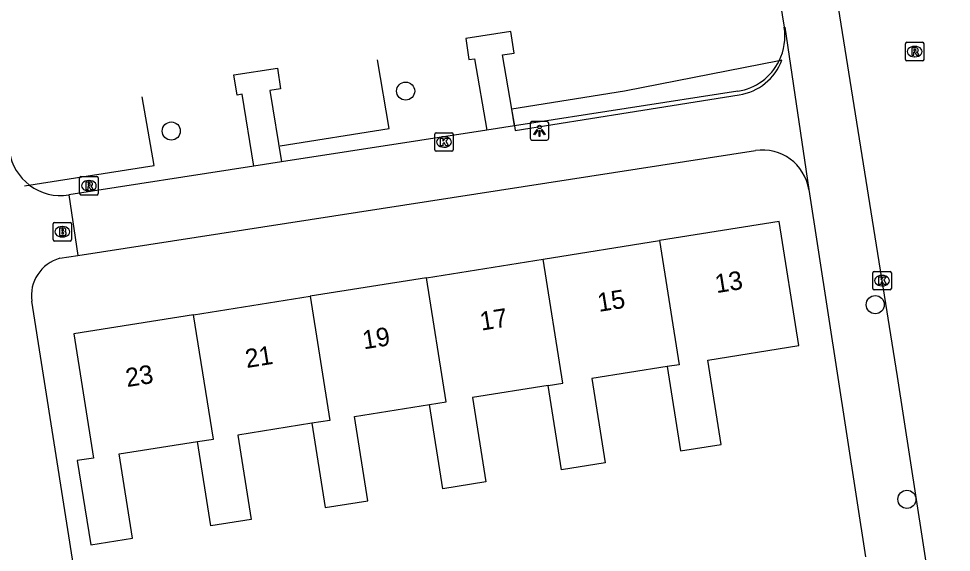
# Model space of a CAD drawing. Extents: x 160077 to 160945, y 386481 to 387498.
# Drawn here: x 160396 to 160446.3, y 387326.4 to 387355.2 of the extents above; entities that cross this region are included whole.
import ezdxf

# ---------------------------------------------------------------- set-up
doc = ezdxf.new("R2010")
doc.units = 0
for name, color, linetype in [('IMGEO_Boom', 7, 'Continuous'), ('IMGEO_Brandkraan', 7, 'Continuous'), ('IMGEO_Haag', 7, 'Continuous'), ('IMGEO_Hek', 7, 'Continuous'), ('IMGEO_Kolk', 7, 'Continuous'), ('IMGEO_Lichtpunt', 7, 'Continuous'), ('IMGEO_Pand', 7, 'Continuous'), ('IMGEO_Pand_nummerreeks', 7, 'Continuous'), ('IMGEO_Rijbaan_lokaal_open', 7, 'Continuous'), ('IMGEO_Rioolput', 7, 'Continuous'), ('IMGEO_Voetpad_open', 7, 'Continuous')]:
    doc.layers.add(name, color=color, linetype=linetype)

msp = doc.modelspace()

# ---------------------------------------------------------------- linework, layer by layer
at = {"layer": 'IMGEO_Boom'}
for centre in [(160416.856, 387351.28), (160404.234, 387349.129), (160442.153, 387339.781), (160443.858, 387329.304)]:
    msp.add_circle(centre, 0.489, dxfattribs=at)
at = {"layer": 'IMGEO_Brandkraan'}
for p, q in [((160397.865, 387343.283), (160397.865, 387344.135)), ((160397.94, 387344.209), (160398.792, 387344.209)), ((160398.353, 387343.989), (160398.378, 387343.989)), ((160398.866, 387344.135), (160398.866, 387343.283)), ((160398.376, 387343.429), (160398.351, 387343.429)), ((160398.792, 387343.209), (160397.94, 387343.209))]:
    msp.add_line(p, q, dxfattribs=at)
for points in [[(160397.865, 387343.283), (160397.865, 387344.135)], [(160397.94, 387344.209), (160398.792, 387344.209)], [(160398.213, 387343.909), (160398.213, 387343.509), (160398.426, 387343.509)], [(160398.444, 387343.909), (160398.213, 387343.909)], [(160398.866, 387344.135), (160398.866, 387343.283)], [(160398.392, 387343.828), (160398.338, 387343.828), (160398.338, 387343.752)], [(160398.338, 387343.752), (160398.391, 387343.752)], [(160398.4, 387343.676), (160398.338, 387343.676), (160398.338, 387343.595)], [(160398.338, 387343.595), (160398.4, 387343.595)], [(160398.792, 387343.209), (160397.94, 387343.209)]]:
    msp.add_lwpolyline(points, dxfattribs=at)
for centre, radius, start, end in [((160397.942, 387344.133), 0.0765, 91.552, 178.448), ((160397.942, 387344.133), 0.0765, 91.552, 178.448), ((160398.448, 387343.764), 0.145, 59.4692, 91.5367), ((160398.473, 387343.811), 0.0922, 285.5137, 58.1501), ((160398.79, 387344.133), 0.0765, 1.552, 88.448), ((160398.79, 387344.133), 0.0765, 1.552, 88.448), ((160398.393, 387343.79), 0.0379, 267.8285, 90.9355), ((160398.401, 387343.635), 0.0404, 269.8759, 90.5077), ((160398.432, 387343.76), 0.251, 268.6676, 293.5347), ((160398.478, 387343.619), 0.105, 301.3115, 78.989), ((160397.942, 387343.285), 0.0765, 181.552, 268.448), ((160397.942, 387343.285), 0.0765, 181.552, 268.448), ((160398.79, 387343.285), 0.0765, 271.552, 358.448), ((160398.79, 387343.285), 0.0765, 271.552, 358.448)]:
    msp.add_arc(centre, radius, start, end, dxfattribs=at)
for centre, major_axis, ratio, start_param, end_param in [((160398.352, 387343.709), (-0.387, 0.002), 0.722429, 4.712389, 7.853982), ((160398.377, 387343.709), (-0.39, 0.002), 0.717154, 1.570796, 4.712389)]:
    msp.add_ellipse(centre, major_axis=major_axis, ratio=ratio, start_param=start_param, end_param=end_param, dxfattribs=at)
at = {"layer": 'IMGEO_Haag'}
for points in [[(160436.981, 387352.915), (160428.643, 387351.275), (160422.571, 387350.308)], [(160437.13, 387352.944), (160436.981, 387352.915)], [(160422.719, 387349.41), (160422.76, 387349.166), (160428.837, 387350.127), (160434.825, 387351.074)], [(160422.571, 387350.308), (160422.569, 387350.308), (160422.719, 387349.41)]]:
    msp.add_lwpolyline(points, dxfattribs=at)
msp.add_arc((160434.359, 387354.004), 2.966, 279.031, 339.0725, dxfattribs=at)
at = {"layer": 'IMGEO_Hek'}
for points in [[(160410.092, 387348.336), (160415.969, 387349.259), (160415.34, 387352.968)], [(160396.332, 387346.176), (160403.305, 387347.27), (160402.676, 387350.978)]]:
    msp.add_lwpolyline(points, dxfattribs=at)
at = {"layer": 'IMGEO_Kolk'}
for p, q in [((160418.423, 387348.114), (160418.423, 387348.966)), ((160418.498, 387349.04), (160419.35, 387349.04)), ((160419.424, 387348.966), (160419.424, 387348.114)), ((160418.911, 387348.82), (160418.936, 387348.82)), ((160419.35, 387348.04), (160418.498, 387348.04)), ((160418.934, 387348.26), (160418.909, 387348.26)), ((160442.021, 387340.649), (160442.021, 387341.501)), ((160442.096, 387341.575), (160442.948, 387341.575)), ((160442.509, 387341.355), (160442.534, 387341.355)), ((160443.022, 387341.501), (160443.022, 387340.649)), ((160442.948, 387340.575), (160442.096, 387340.575)), ((160442.532, 387340.795), (160442.507, 387340.795))]:
    msp.add_line(p, q, dxfattribs=at)
for points in [[(160418.423, 387348.114), (160418.423, 387348.966)], [(160418.498, 387349.04), (160419.35, 387349.04)], [(160419.424, 387348.966), (160419.424, 387348.114)], [(160418.744, 387348.74), (160418.867, 387348.74), (160418.867, 387348.589), (160418.997, 387348.74), (160419.161, 387348.74), (160419.015, 387348.589), (160419.168, 387348.34), (160419.016, 387348.34), (160418.931, 387348.504), (160418.867, 387348.437), (160418.867, 387348.34), (160418.744, 387348.34), (160418.744, 387348.74)], [(160419.35, 387348.04), (160418.498, 387348.04)], [(160442.021, 387340.649), (160442.021, 387341.501)], [(160442.096, 387341.575), (160442.948, 387341.575)], [(160443.022, 387341.501), (160443.022, 387340.649)], [(160442.342, 387341.275), (160442.465, 387341.275), (160442.465, 387341.124), (160442.595, 387341.275), (160442.759, 387341.275), (160442.613, 387341.124), (160442.766, 387340.875), (160442.614, 387340.875), (160442.529, 387341.039), (160442.465, 387340.972), (160442.465, 387340.875), (160442.342, 387340.875), (160442.342, 387341.275)], [(160442.948, 387340.575), (160442.096, 387340.575)]]:
    msp.add_lwpolyline(points, dxfattribs=at)
for centre, start, end in [((160418.5, 387348.964), 91.552, 178.448), ((160418.5, 387348.964), 91.552, 178.448), ((160419.348, 387348.964), 1.552, 88.448), ((160419.348, 387348.964), 1.552, 88.448), ((160418.5, 387348.116), 181.552, 268.448), ((160418.5, 387348.116), 181.552, 268.448), ((160419.348, 387348.116), 271.552, 358.448), ((160419.348, 387348.116), 271.552, 358.448), ((160442.098, 387341.499), 91.552, 178.448), ((160442.098, 387341.499), 91.552, 178.448), ((160442.946, 387341.499), 1.552, 88.448), ((160442.946, 387341.499), 1.552, 88.448), ((160442.098, 387340.651), 181.552, 268.448), ((160442.098, 387340.651), 181.552, 268.448), ((160442.946, 387340.651), 271.552, 358.448), ((160442.946, 387340.651), 271.552, 358.448)]:
    msp.add_arc(centre, 0.0765, start, end, dxfattribs=at)
for centre, major_axis, ratio, start_param, end_param in [((160418.91, 387348.54), (-0.387, 0.002), 0.722429, 4.712389, 7.853982), ((160418.935, 387348.54), (-0.39, 0.002), 0.717154, 1.570796, 4.712389), ((160442.508, 387341.075), (-0.387, 0.002), 0.722429, 4.712389, 7.853982), ((160442.533, 387341.075), (-0.39, 0.002), 0.717154, 1.570796, 4.712389)]:
    msp.add_ellipse(centre, major_axis=major_axis, ratio=ratio, start_param=start_param, end_param=end_param, dxfattribs=at)
at = {"layer": 'IMGEO_Lichtpunt'}
for p, q in [((160423.569, 387349.546), (160423.569, 387348.739)), ((160423.569, 387349.546), (160423.569, 387348.739)), ((160424.471, 387349.641), (160423.663, 387349.641)), ((160424.471, 387349.641), (160423.663, 387349.641)), ((160424.565, 387348.739), (160424.565, 387349.546)), ((160424.565, 387348.739), (160424.565, 387349.546)), ((160423.663, 387348.645), (160424.471, 387348.645)), ((160423.663, 387348.645), (160424.471, 387348.645))]:
    msp.add_line(p, q, dxfattribs=at)
for points in [[(160423.943, 387349.21), (160423.982, 387349.182), (160423.794, 387348.92), (160423.756, 387348.947), (160423.943, 387349.21)], [(160424.045, 387349.162), (160424.092, 387349.162), (160424.092, 387348.84), (160424.045, 387348.84), (160424.045, 387349.162)], [(160424.155, 387349.182), (160424.193, 387349.209), (160424.38, 387348.947), (160424.341, 387348.919), (160424.155, 387349.182)]]:
    msp.add_lwpolyline(points, dxfattribs=at)
msp.add_circle((160424.068, 387349.344), 0.0994, dxfattribs=at)
for centre, start, end in [((160423.663, 387349.546), 90, 180), ((160423.663, 387349.546), 90, 180), ((160424.471, 387349.546), 0, 90), ((160424.471, 387349.546), 0, 90), ((160423.663, 387348.739), 180, 270), ((160423.663, 387348.739), 180, 270), ((160424.471, 387348.739), 270, 0), ((160424.471, 387348.739), 270, 360)]:
    msp.add_arc(centre, 0.0946, start, end, dxfattribs=at)
at = {"layer": 'IMGEO_Pand'}
for points in [[(160430.943, 387336.446), (160431.666, 387331.908), (160433.85, 387332.256), (160433.127, 387336.794), (160438.043, 387337.577), (160436.978, 387344.259), (160430.532, 387343.232)], [(160424.258, 387342.233), (160430.532, 387343.232)], [(160430.532, 387343.232), (160431.597, 387336.548), (160430.943, 387336.446)], [(160417.985, 387341.234), (160424.258, 387342.233)], [(160424.539, 387335.426), (160425.323, 387335.55), (160424.258, 387342.233)], [(160417.985, 387341.234), (160411.711, 387340.234)], [(160418.148, 387334.408), (160419.049, 387334.554), (160417.985, 387341.234)], [(160405.437, 387339.235), (160411.711, 387340.234)], [(160411.711, 387340.234), (160412.776, 387333.55), (160411.802, 387333.397)], [(160405.437, 387339.235), (160398.99, 387338.208), (160400.054, 387331.526), (160399.175, 387331.386), (160399.898, 387326.848), (160402.145, 387327.205), (160401.422, 387331.744), (160405.65, 387332.417)], [(160405.65, 387332.417), (160406.502, 387332.55), (160405.437, 387339.235)], [(160430.943, 387336.446), (160426.879, 387335.799), (160427.602, 387331.26), (160425.262, 387330.887), (160424.539, 387335.426)], [(160424.539, 387335.426), (160420.457, 387334.776), (160421.18, 387330.237), (160418.871, 387329.869), (160418.148, 387334.408)], [(160411.802, 387333.397), (160412.525, 387328.858), (160414.831, 387329.226), (160414.108, 387333.765), (160418.148, 387334.408)], [(160411.802, 387333.397), (160407.812, 387332.762), (160408.535, 387328.223), (160406.373, 387327.879), (160405.65, 387332.417)]]:
    msp.add_lwpolyline(points, dxfattribs=at)
at = {"layer": 'IMGEO_Rijbaan_lokaal_open'}
msp.add_lwpolyline([(160449.285, 387297.666), (160448.468, 387302.807), (160443.348, 387335.908), (160439.116, 387362.429), (160435.904, 387382.909), (160432.676, 387403.453)], dxfattribs=at)
at = {"layer": 'IMGEO_Rioolput'}
for p, q in [((160443.853, 387353.906), (160444.705, 387353.906)), ((160443.778, 387352.98), (160443.778, 387353.832)), ((160444.266, 387353.686), (160444.291, 387353.686)), ((160444.779, 387353.832), (160444.779, 387352.98)), ((160444.705, 387352.906), (160443.853, 387352.906)), ((160444.289, 387353.126), (160444.264, 387353.126)), ((160399.296, 387345.759), (160399.296, 387346.611)), ((160399.371, 387346.685), (160400.223, 387346.685)), ((160399.784, 387346.465), (160399.809, 387346.465)), ((160400.297, 387346.611), (160400.297, 387345.759)), ((160399.807, 387345.905), (160399.782, 387345.905)), ((160400.223, 387345.685), (160399.371, 387345.685))]:
    msp.add_line(p, q, dxfattribs=at)
for points in [[(160443.853, 387353.906), (160444.705, 387353.906)], [(160443.778, 387352.98), (160443.778, 387353.832)], [(160444.367, 387353.604), (160444.115, 387353.606), (160444.115, 387353.206)], [(160444.293, 387353.525), (160444.239, 387353.525), (160444.239, 387353.444)], [(160444.239, 387353.444), (160444.291, 387353.444)], [(160444.779, 387353.832), (160444.779, 387352.98)], [(160444.705, 387352.906), (160443.853, 387352.906)], [(160444.115, 387353.206), (160444.239, 387353.206), (160444.239, 387353.368), (160444.25, 387353.368)], [(160444.297, 387353.339), (160444.368, 387353.206), (160444.508, 387353.206), (160444.443, 387353.332)], [(160399.296, 387345.759), (160399.296, 387346.611)], [(160399.371, 387346.685), (160400.223, 387346.685)], [(160399.885, 387346.383), (160399.633, 387346.385), (160399.633, 387345.985)], [(160400.297, 387346.611), (160400.297, 387345.759)], [(160399.633, 387345.985), (160399.757, 387345.985), (160399.757, 387346.147), (160399.768, 387346.147)], [(160399.811, 387346.304), (160399.757, 387346.304), (160399.757, 387346.223)], [(160399.757, 387346.223), (160399.809, 387346.223)], [(160399.815, 387346.118), (160399.886, 387345.985), (160400.026, 387345.985), (160399.961, 387346.111)], [(160400.223, 387345.685), (160399.371, 387345.685)]]:
    msp.add_lwpolyline(points, dxfattribs=at)
for centre, radius, start, end in [((160443.855, 387353.83), 0.0765, 91.552, 178.448), ((160443.855, 387353.83), 0.0765, 91.552, 178.448), ((160444.703, 387353.83), 0.0765, 1.552, 88.448), ((160444.703, 387353.83), 0.0765, 1.552, 88.448), ((160444.275, 387353.633), 0.19, 274.7715, 282.9687), ((160444.299, 387353.429), 0.0964, 77.0061, 93.1865), ((160444.313, 387353.486), 0.0378, 276.6634, 79.6772), ((160444.366, 387353.494), 0.109, 350.3612, 89.416), ((160444.364, 387353.494), 0.112, 277.5842, 350.9817), ((160443.855, 387352.982), 0.0765, 181.552, 268.448), ((160443.855, 387352.982), 0.0765, 181.552, 268.448), ((160444.249, 387353.315), 0.0533, 26.0293, 88.6989), ((160444.348, 387353.279), 0.108, 29.5134, 73.7905), ((160444.703, 387352.982), 0.0765, 271.552, 358.448), ((160444.703, 387352.982), 0.0765, 271.552, 358.448), ((160399.373, 387346.609), 0.0765, 91.552, 178.448), ((160399.373, 387346.609), 0.0765, 91.552, 178.448), ((160399.884, 387346.273), 0.109, 350.3612, 89.416), ((160400.221, 387346.609), 0.0765, 1.552, 88.448), ((160400.221, 387346.609), 0.0765, 1.552, 88.448), ((160399.767, 387346.094), 0.0533, 26.0293, 88.6989), ((160399.793, 387346.412), 0.19, 274.7715, 282.9687), ((160399.817, 387346.208), 0.0964, 77.0061, 93.1865), ((160399.831, 387346.265), 0.0378, 276.6634, 79.6772), ((160399.882, 387346.273), 0.112, 277.5842, 350.9817), ((160399.866, 387346.058), 0.108, 29.5134, 73.7905), ((160399.373, 387345.761), 0.0765, 181.552, 268.448), ((160399.373, 387345.761), 0.0765, 181.552, 268.448), ((160400.221, 387345.761), 0.0765, 271.552, 358.448), ((160400.221, 387345.761), 0.0765, 271.552, 358.448)]:
    msp.add_arc(centre, radius, start, end, dxfattribs=at)
for centre, major_axis, ratio, start_param, end_param in [((160444.265, 387353.406), (-0.387, 0.002), 0.722429, 4.712389, 7.853982), ((160444.29, 387353.406), (-0.39, 0.002), 0.717154, 1.570796, 4.712389), ((160399.783, 387346.185), (-0.387, 0.002), 0.722429, 4.712389, 7.853982), ((160399.808, 387346.185), (-0.39, 0.002), 0.717154, 1.570796, 4.712389)]:
    msp.add_ellipse(centre, major_axis=major_axis, ratio=ratio, start_param=start_param, end_param=end_param, dxfattribs=at)
at = {"layer": 'IMGEO_Voetpad_open'}
for points in [[(160434.062, 387374.328), (160437.249, 387354.718)], [(160422.571, 387350.308), (160422.083, 387353.235), (160422.709, 387353.328), (160422.518, 387354.494), (160420.094, 387354.109), (160420.255, 387352.979), (160420.56, 387353.022), (160421.238, 387349.18)], [(160437.249, 387354.718), (160437.276, 387354.714), (160438.571, 387345.984), (160438.57, 387345.983)], [(160408.685, 387347.237), (160408.061, 387351.109), (160407.786, 387351.065), (160407.608, 387352.163), (160409.959, 387352.523), (160410.115, 387351.397), (160409.54, 387351.304), (160410.168, 387347.467)], [(160434.747, 387351.272), (160422.721, 387349.41)], [(160422.721, 387349.41), (160422.571, 387350.308)], [(160422.719, 387349.41), (160421.238, 387349.18)], [(160422.721, 387349.41), (160422.719, 387349.41)], [(160421.238, 387349.18), (160410.168, 387347.467)], [(160399.211, 387342.431), (160435.706, 387348.081)], [(160410.168, 387347.467), (160408.685, 387347.237)], [(160408.685, 387347.237), (160398.71, 387345.693)], [(160438.57, 387345.983), (160441.62, 387326.203)], [(160398.71, 387345.693), (160399.211, 387342.431)], [(160398.236, 387342.28), (160399.211, 387342.431)], [(160399.712, 387321.067), (160396.716, 387339.967)]]:
    msp.add_lwpolyline(points, dxfattribs=at)
for centre, radius, start, end in [((160434.285, 387354.237), 3.003, 333.8783, 9.2125), ((160434.285, 387354.24), 3.004, 278.8454, 333.8129), ((160434.285, 387354.24), 3.004, 333.8129, 333.82), ((160398.277, 387348.458), 2.795, 189.2344, 233.2095), ((160436.087, 387345.597), 2.513, 8.8436, 98.7078), ((160398.252, 387348.34), 2.686, 232.1381, 279.8278), ((160398.8, 387340.253), 2.104, 105.5623, 187.8154)]:
    msp.add_arc(centre, radius, start, end, dxfattribs=at)

# ---------------------------------------------------------------- texts
at = {"layer": 'IMGEO_Pand_nummerreeks'}
for s, p in [('13', (160433.602, 387340.4)), ('15', (160427.27, 387339.391)), ('17', (160420.939, 387338.383)), ('19', (160414.608, 387337.374)), ('21', (160408.298, 387336.369)), ('23', (160401.855, 387335.342))]:
    msp.add_text(s, height=1, rotation=9.0504, dxfattribs=at).set_placement(p)

doc.saveas('drawing.dxf')
